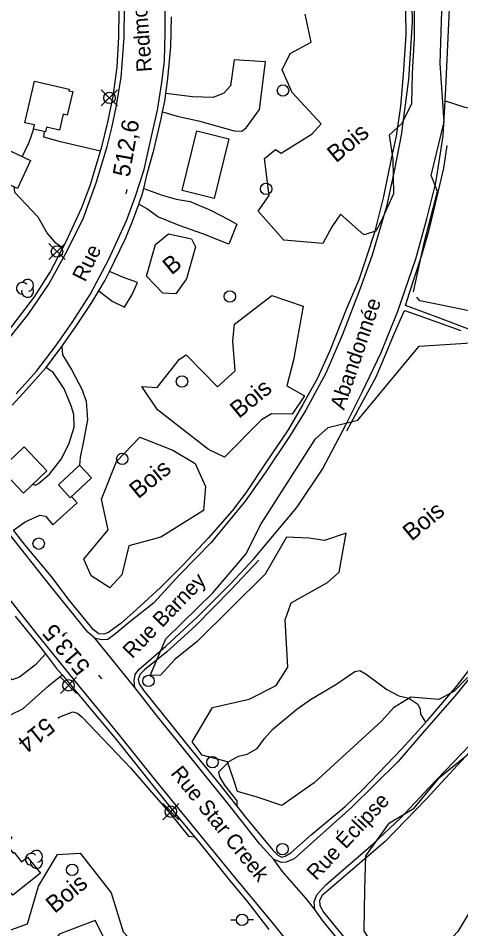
# Model space of a CAD drawing. Extents: x 347059 to 352153, y 6073752 to 6078601.
# Drawn here: x 348965.3 to 349081.5, y 6074348.3 to 6074587 of the extents above; entities that cross this region are included whole.
import ezdxf

# ---------------------------------------------------------------- set-up
doc = ezdxf.new("R2010")
doc.units = 0
for name, color, linetype in [('Level 19', 7, 'Continuous'), ('Level 2', 7, 'Continuous'), ('Level 21', 7, 'Continuous'), ('Level 22', 7, 'Continuous'), ('Level 3', 7, 'Continuous'), ('Level 31', 7, 'Continuous'), ('Level 36', 7, 'Continuous'), ('Level 44', 7, 'Continuous')]:
    doc.layers.add(name, color=color, linetype=linetype)

msp = doc.modelspace()

# ---------------------------------------------------------------- linework, layer by layer
at = {"layer": 'Level 19'}
for points in [[(349003.22, 6074562.4), (349007.03, 6074561.31), (349012.63, 6074560.12), (349022, 6074557.46), (349024.04, 6074557.36), (349025.14, 6074558.21), (349028.67, 6074563.07), (349030.21, 6074575.55), (349022.03, 6074576.05), (349021.08, 6074569.28), (349019.31, 6074567.34), (349016.47, 6074566.23), (349011.07, 6074566.38), (349004.09, 6074567.23)], [(348969.38, 6074557.93), (348968.1, 6074554.43), (348966.36, 6074550.76)], [(348986.97, 6074552.12), (348976.44, 6074554.59), (348972.03, 6074555.8), (348972.21, 6074557.28)], [(348964.19, 6074542.84), (348964.34, 6074541.38), (348970.45, 6074534.96), (348973.02, 6074530.48), (348974.94, 6074528.24), (348977.01, 6074526.78)], [(348998.29, 6074542.38), (349003.15, 6074540.64), (349006.82, 6074539.51), (349010.5, 6074538.9), (349015.8, 6074536.7), (349020.66, 6074534.15), (349022.73, 6074533.03), (349020.6, 6074527.76), (349013.83, 6074530.44), (349007.62, 6074532.62), (349001.96, 6074534.95), (348999.26, 6074536.91), (348996.97, 6074538.22)], [(348986.52, 6074515.53), (348990.03, 6074512.82), (348993.27, 6074511.24), (348995.28, 6074514.52), (348996.61, 6074517.72), (348992.93, 6074519.01), (348989.29, 6074520.62)], [(348976.76, 6074500.93), (348976.97, 6074498.76), (348979.42, 6074494.7), (348982.02, 6074489.73), (348983.17, 6074486.62), (348983.54, 6074481.73), (348982.3, 6074475.26), (348981.63, 6074471.91), (348981.43, 6074469.81)], [(348969.2, 6074464.81), (348969.88, 6074464.6), (348970.67, 6074465), (348973.58, 6074467.45), (348976.68, 6074471.49), (348978.71, 6074475.54), (348979.99, 6074479.78), (348979.93, 6074483.12), (348979.28, 6074485.36), (348977.4, 6074489.81), (348974.6, 6074494.02), (348972.71, 6074495.41)], [(348964.08, 6074452.74), (348967.17, 6074454.97), (348970.99, 6074456.67), (348972.52, 6074456.45), (348974.39, 6074454.18), (348980.78, 6074459.93), (348979.33, 6074461.6)], [(348972.51, 6074420.37), (348969.88, 6074417.48), (348965.68, 6074414.25), (348963.73, 6074413.55), (348963.02, 6074413.96)], [(348961.4, 6074406.61), (348963.32, 6074404.38), (348966.55, 6074405.98), (348973.24, 6074411.9), (348976.87, 6074414.81)]]:
    msp.add_lwpolyline(points, dxfattribs=at)
at = {"layer": 'Level 2'}
for points in [[(349022.61, 6074380.55), (349022.79, 6074380.7), (349022.8, 6074381.79), (349019.59, 6074385.93), (349018.21, 6074388.14), (349018, 6074389.46), (349020.8, 6074392.18), (349023.15, 6074393.55), (349025.44, 6074394.05), (349028.08, 6074395.54), (349030, 6074398.17), (349032.28, 6074400.71), (349038.44, 6074405.81), (349042.03, 6074408.41), (349048.68, 6074412.32), (349053.63, 6074415.69), (349054.97, 6074416.03), (349056.64, 6074415.05), (349062.04, 6074411.05), (349065.2, 6074409.31), (349067.85, 6074408.77), (349070.21, 6074407.16), (349070.78, 6074405.89), (349070.91, 6074404.5), (349072.21, 6074402.44), (349072.3, 6074402.35)], [(348975.72, 6074403.5), (348976.28, 6074403.83), (348979.64, 6074405.13), (348980.86, 6074404.83), (348982.03, 6074403.8), (348985.84, 6074399.91), (348994.8, 6074390.44), (349000.95, 6074383.41), (349005.34, 6074378.39), (349010.03, 6074372.55), (349011.53, 6074372.34), (349011.59, 6074372.37)]]:
    msp.add_lwpolyline(points, dxfattribs=at)
at = {"layer": 'Level 21'}
for points in [[(349068.44, 6074599.23), (349068.69, 6074585.99), (349067.76, 6074570.92), (349065.81, 6074556.36), (349064.09, 6074547.36), (349062.02, 6074537.62), (349058.21, 6074524.83), (349055.09, 6074516.17), (349050.45, 6074504.11), (349046.02, 6074493.97), (349040.8, 6074484.23), (349036.52, 6074477.31), (349030.11, 6074467.78), (349024.92, 6074460.4), (349016, 6074449.58), (349007.7, 6074441.09), (349000.83, 6074433.65), (348994.6, 6074428.71), (348990.99, 6074425.67), (348988.85, 6074424.1), (348987.26, 6074424.04), (348985.56, 6074424.36)], [(349142.78, 6074597.96), (349143.48, 6074576.36), (349141.35, 6074557.15), (349140.24, 6074548.86), (349139.97, 6074546.86), (349136.5, 6074527.29), (349131.49, 6074507.33), (349126.69, 6074493.96), (349120.45, 6074478.25), (349113.96, 6074463.31), (349106.85, 6074450.11), (349098.06, 6074433.99), (349087.81, 6074418.99), (349080.39, 6074409.81), (349071.32, 6074399.48), (349064.99, 6074392.05), (349052.85, 6074380.19), (349042.01, 6074370.46), (349037.76, 6074366.58), (349035.61, 6074365.75), (349034.47, 6074365.69), (349032.4, 6074366.44)], [(348964.81, 6074488.54), (348970.15, 6074494.47), (348975.2, 6074501.13), (348979.46, 6074507.2), (348984.24, 6074514.55), (348989.08, 6074523.83), (348993.88, 6074534.13), (348996.09, 6074540.3), (348998.41, 6074547.32), (349000.3, 6074556.01), (349001.91, 6074562.89), (349003.06, 6074570.14), (349003.75, 6074575.79), (349003.92, 6074583.12), (349003.9, 6074591.96)], [(348995.92, 6074411.54), (348995.75, 6074413.28), (348996.02, 6074414.94), (348996.95, 6074416.25), (349004.1, 6074422.34), (349012.37, 6074430.05), (349021.05, 6074438.71), (349027.19, 6074445.3), (349038.46, 6074458.7), (349045.2, 6074468.81), (349051.27, 6074480.4), (349055.7, 6074489.11), (349060.59, 6074499.33), (349064.93, 6074510.22), (349069.67, 6074523.94), (349072.54, 6074534.35), (349074.96, 6074543.85), (349076.88, 6074556.12), (349077.4, 6074565.29), (349077.58, 6074568.57), (349078.61, 6074591.34)], [(348901.64, 6074527.15), (348907.61, 6074519.64), (348913.61, 6074512.37), (348919.38, 6074505.21), (348927.64, 6074495.02), (348935.86, 6074484.87), (348938.15, 6074482.73), (348939.46, 6074482.24), (348941.17, 6074482.25), (348943.44, 6074483.4), (348951.78, 6074490.5), (348958.73, 6074497.93), (348967.96, 6074509.31), (348973.41, 6074517.3), (348978.29, 6074526.16), (348982.44, 6074534.64), (348985.78, 6074543.79), (348988.69, 6074553.35), (348989.89, 6074558.29), (348991.04, 6074563.65), (348992.32, 6074571.46), (348993.13, 6074581.9), (348993.24, 6074589.95)], [(349028.7, 6074370.47), (349020.8, 6074380.58), (349011.95, 6074391.48), (349001.57, 6074404.33), (348995.92, 6074411.54), (348985.56, 6074424.36), (348983.64, 6074426.06), (348973.6, 6074438.4), (348962.7, 6074452.15)], [(348957.79, 6074441.16), (348970.27, 6074425.51), (348981.11, 6074412.11), (348991.48, 6074399.46), (349000.9, 6074387.69), (349011.01, 6074375.36), (349022.02, 6074361.93), (349032.23, 6074349.57), (349041.28, 6074338.34)], [(349043.19, 6074353.37), (349042.97, 6074355.36), (349043.67, 6074357.22), (349046.09, 6074359.79), (349058.49, 6074370.52), (349065.74, 6074377.37), (349073.2, 6074385.3), (349083.72, 6074396.33)], [(349083.25, 6074307.72), (349080.95, 6074307.81), (349079.43, 6074308.47), (349077.22, 6074310.88), (349067.44, 6074322.9), (349057.43, 6074335.48), (349045.28, 6074350.39), (349043.19, 6074353.37), (349040.82, 6074356.33), (349034.71, 6074363.28), (349032.4, 6074366.44), (349028.7, 6074370.47)]]:
    msp.add_lwpolyline(points, dxfattribs=at)
at = {"layer": 'Level 22'}
for points in [[(348962.31, 6074504.3), (348969.59, 6074513.97), (348973.76, 6074520.42), (348977.01, 6074526.78), (348977.97, 6074528.65), (348982.06, 6074537.38), (348984.2, 6074543.1), (348986.97, 6074552.12), (348987.21, 6074552.89), (348988.85, 6074559.73), (348990.25, 6074566.42), (348991.31, 6074574.13), (348991.75, 6074582.14), (348991.87, 6074588.83)], [(349066.96, 6074589.02), (349067.06, 6074582.61), (349066.37, 6074572.2), (349065.62, 6074563.94), (349064.48, 6074556.04), (349063.31, 6074550.52), (349061.16, 6074540.25), (349058.87, 6074530.85), (349056.72, 6074524.44), (349054.69, 6074518.43), (349051.44, 6074510.64), (349047.11, 6074499.75), (349043.88, 6074492.66), (349040.05, 6074485.75), (349036.16, 6074479.09), (349030.38, 6074470.61), (349025.05, 6074462.58), (349021.52, 6074457.81), (349015.31, 6074450.77), (349008.6, 6074443.69), (349002.65, 6074437.78), (348996.34, 6074431.95), (348992.3, 6074428.33), (348990.73, 6074427.2), (348988.99, 6074425.96), (348987.77, 6074425.54), (348986.47, 6074425.58), (348985.14, 6074426.64), (348978.79, 6074434.33), (348973.99, 6074440.69), (348967.16, 6074448.88), (348964.08, 6074452.74)], [(348963.79, 6074485.56), (348967.5, 6074489.67), (348972.71, 6074495.41), (348976.76, 6074500.93), (348980.3, 6074505.87), (348984.69, 6074512.43), (348986.52, 6074515.53), (348988.16, 6074518.29), (348989.29, 6074520.62), (348993.47, 6074529.25), (348995.23, 6074533.53), (348996.03, 6074535.64), (348996.97, 6074538.22), (348997.9, 6074540.76), (348998.29, 6074542.38), (348999.22, 6074546.19), (349000.9, 6074552.36), (349002.84, 6074560.64), (349003.22, 6074562.4), (349003.85, 6074565.27), (349004.09, 6074567.23), (349004.6, 6074571.2), (349005.35, 6074579.47), (349005.57, 6074587.38)], [(349077.4, 6074565.29), (349082.5, 6074563.69), (349091.15, 6074561.92), (349099.4, 6074560.26), (349107.02, 6074558.36), (349117.07, 6074555.89), (349124.84, 6074553.45), (349136.17, 6074550.09), (349140.24, 6074548.86)], [(349127.16, 6074498.29), (349124.07, 6074490.5), (349116.23, 6074493.92), (349109.94, 6074496.38), (349101.72, 6074499.18), (349094.24, 6074501.55), (349085.12, 6074504.88), (349075.05, 6074508.7), (349066.96, 6074511.69), (349068.02, 6074515), (349071.19, 6074524.6), (349073.06, 6074531.16), (349074.5, 6074536.89), (349077.03, 6074547.7), (349077.91, 6074553.66)], [(349081.57, 6074505.06), (349069.34, 6074509.4), (349066.88, 6074510.27), (349066.5, 6074510.1), (349064.03, 6074504.33), (349060.69, 6074496.39), (349059.16, 6074492.92), (349054.92, 6074485.06), (349051.47, 6074478.69)], [(349028.49, 6074444.91), (349021.19, 6074437.2), (349011.83, 6074427.74), (349004.37, 6074420.86), (348998.49, 6074416.13), (348997.32, 6074415.01), (348996.84, 6074413.7), (348997.06, 6074412.53), (348998.35, 6074410.6), (349003.11, 6074404.75), (349009.31, 6074396.96), (349018.11, 6074386.31), (349024.99, 6074377.51), (349032.13, 6074368.87), (349033.47, 6074367.6), (349034.52, 6074367.05), (349035.36, 6074367.3), (349036.9, 6074368.15), (349042.24, 6074372.87), (349051.13, 6074380.35), (349055.8, 6074384.81), (349066.04, 6074395.45), (349072.68, 6074402.76), (349080.34, 6074411.83), (349087.57, 6074421.23)], [(348964.56, 6074430.23), (348971.3, 6074421.97), (348972.51, 6074420.37), (348975.41, 6074416.54), (348976.87, 6074414.81), (348984.74, 6074405.43), (348990.69, 6074398.31), (349001.4, 6074384.99), (349007.31, 6074377.55), (349013.32, 6074370.28), (349020.32, 6074361.52), (349025.53, 6074355.31), (349031.09, 6074348.13)], [(349085.74, 6074396.76), (349072.35, 6074382.27), (349061.59, 6074371.19), (349056.17, 6074366.55), (349046.92, 6074358.62), (349045.11, 6074357.02), (349044.37, 6074355.65), (349044.46, 6074354.37), (349045.44, 6074352.64), (349046.94, 6074350.83), (349053.26, 6074343.08), (349059.14, 6074335.5), (349067.09, 6074325.69), (349073.99, 6074317.33), (349079.94, 6074310.12), (349081.19, 6074309.15), (349082.68, 6074309.05)]]:
    msp.add_lwpolyline(points, dxfattribs=at)
at = {"layer": 'Level 3'}
for p, q in [((348993.71, 6074540.92), (348993.92, 6074542.1)), ((348987.25, 6074413.82), (348986.48, 6074414.74))]:
    msp.add_line(p, q, dxfattribs=at)
at = {"layer": 'Level 31'}
for points in [[(348977.11, 6074561.82), (348976.14, 6074557.61), (348972.78, 6074558.38), (348972.51, 6074557.21), (348969.38, 6074557.93), (348969.63, 6074559), (348967.11, 6074559.58), (348969.62, 6074570.45), (348978.7, 6074568.35), (348978.61, 6074567.98), (348979.66, 6074567.74), (348978.23, 6074561.56), (348977.11, 6074561.82)], [(349020.65, 6074555.34), (349016.79, 6074539.76), (349008.37, 6074541.85), (349012.23, 6074557.43), (349020.65, 6074555.34)], [(348954.57, 6074547.33), (348958, 6074554.67), (348968.6, 6074549.71), (348965.17, 6074542.38), (348954.57, 6074547.33)], [(348972.85, 6074468.29), (348966.73, 6074462.47), (348960.75, 6074468.75), (348966.87, 6074474.58), (348972.85, 6074468.29)], [(348975.88, 6074464.62), (348981.43, 6074469.81), (348984.54, 6074466.49), (348978.99, 6074461.29), (348975.88, 6074464.62)], [(348947.86, 6074370.36), (348958.36, 6074378.74), (348963.7, 6074372.05), (348961.97, 6074370.68), (348964.01, 6074368.12), (348964.25, 6074368.3), (348966.24, 6074365.8), (348967.81, 6074367.05), (348971.15, 6074362.87), (348963.89, 6074357.06), (348960.91, 6074360.79), (348959.1, 6074359.34), (348955.27, 6074364.13), (348953.78, 6074362.95), (348947.86, 6074370.36)]]:
    msp.add_lwpolyline(points, dxfattribs=at)
at = {"layer": 'Level 36'}
for p, q in [((348991.38, 6074563.98), (348987.15, 6074568.21)), ((348987.15, 6074563.98), (348991.38, 6074568.21)), ((348977.64, 6074523.69), (348973.41, 6074527.92)), ((348973.41, 6074523.69), (348977.64, 6074527.92)), ((348980.67, 6074409.98), (348976.44, 6074414.21)), ((348976.44, 6074409.98), (348980.67, 6074414.21)), ((349007.49, 6074376.87), (349003.26, 6074381.1)), ((349003.26, 6074376.87), (349007.49, 6074381.1)), ((349021.1, 6074350.6), (349022.6, 6074350.6)), ((349027.1, 6074350.6), (349025.6, 6074350.6))]:
    msp.add_line(p, q, dxfattribs=at)
for centre in [(349034.81, 6074568.01), (348989.27, 6074566.1), (349030.39, 6074542.23), (348975.53, 6074525.81), (349020.86, 6074514.05), (349008.32, 6074491.74), (348992.65, 6074471.46), (348970.72, 6074449.25), (348999.54, 6074413.25), (348978.56, 6074412.1), (349016.31, 6074391.94), (349005.38, 6074378.99), (349034.68, 6074369.14), (348979.49, 6074363.71), (349024.09, 6074350.6)]:
    msp.add_circle(centre, 1.5, dxfattribs=at)
at = {"layer": 'Level 44'}
for points in [[(349146.43, 6074595.73), (349145.18, 6074574.93), (349144.74, 6074562.59), (349141.87, 6074549.95), (349140.3, 6074543.34), (349138.97, 6074529.73), (349138.75, 6074524.42), (349134.95, 6074521.07), (349131.85, 6074504.31), (349126.89, 6074488.7), (349125.08, 6074491.16), (349123.57, 6074495.54), (349118.73, 6074498.25), (349111.95, 6074501.31), (349106.16, 6074503.28), (349099.49, 6074506.82), (349090.85, 6074508.75), (349075.56, 6074511.93), (349070.77, 6074512.86), (349069.92, 6074513.89)], [(349069.11, 6074515.22), (349071.93, 6074528.46), (349075.36, 6074541.6), (349073.67, 6074545.77), (349077.11, 6074559.81), (349076.03, 6074575.11), (349076.56, 6074591.59)], [(349056.03, 6074530.19), (349049.95, 6074535.63), (349047.62, 6074532.31), (349045.28, 6074527.92), (349035.04, 6074528.81), (349028.33, 6074536.44), (349031.22, 6074540.53), (349030, 6074550.23), (349032.82, 6074552.6), (349034.38, 6074551.65), (349042.51, 6074556.68), (349044.86, 6074559.27), (349037.21, 6074567.48), (349034.61, 6074573.44), (349036.7, 6074577.77), (349042.2, 6074580.74), (349040.62, 6074588.02)], [(349069.21, 6074590.28), (349069.27, 6074585.68), (349069.23, 6074581.86), (349068.72, 6074572.6), (349068.5, 6074564.5), (349066.04, 6074559.38), (349062.72, 6074556.31), (349063.65, 6074550), (349063.85, 6074540.96), (349060.52, 6074533.63), (349059.16, 6074531.12), (349056.03, 6074530.19)], [(349011.82, 6074527.07), (349009.54, 6074518.67), (349006.67, 6074514.74), (349003.26, 6074514.89), (348999.02, 6074519.32), (349001.39, 6074527.65), (349004.74, 6074530.47), (349010.85, 6074529.12), (349011.82, 6074527.07)], [(349029.14, 6074481.68), (349019.46, 6074471.88), (349015.25, 6074473.91), (349001.87, 6074484.35), (348997.78, 6074490.4), (349001.83, 6074490.2), (349007.64, 6074497.64), (349009.45, 6074498.71), (349017.65, 6074490.39), (349022.26, 6074494.57), (349021.62, 6074502.32), (349022.09, 6074506.79), (349031.9, 6074514.29), (349040.09, 6074511.53), (349037.56, 6074497.34), (349035.84, 6074490.62), (349040.44, 6074488.01), (349037.25, 6074483.22), (349031.79, 6074483.3), (349029.14, 6074481.68)], [(349060.78, 6074402.79), (349043.04, 6074386.52), (349034.54, 6074380.56), (349028.08, 6074382.79), (349022.85, 6074384.25), (349021.9, 6074387.21), (349020.3, 6074392.03), (349013.63, 6074393.79), (349011.02, 6074397.31), (349016.31, 6074406.27), (349025.95, 6074408.51), (349033.02, 6074412.05), (349036.06, 6074416.87), (349035.4, 6074429.24), (349036.94, 6074433.7), (349046.54, 6074439.07), (349049.55, 6074441.75), (349051.38, 6074452.02), (349045.67, 6074450.07), (349041.58, 6074450.7), (349035.74, 6074450.9), (349030.14, 6074441.22), (349012.27, 6074423.62), (349006.56, 6074418.97), (349002.68, 6074414.8), (348999.98, 6074414.64), (349004.11, 6074424.29), (349016.43, 6074436.31), (349025.08, 6074446.45), (349029.07, 6074454.47), (349043.37, 6074476.74), (349046.64, 6074479.65), (349054.5, 6074481.59), (349070.57, 6074500.98), (349086.91, 6074502.04)], [(349014.46, 6074464.21), (349013.97, 6074457.93), (349002.76, 6074450.9), (348994.33, 6074448.63), (348992.51, 6074441.07), (348989.35, 6074437.66), (348984.51, 6074440.82), (348982.54, 6074445.19), (348988.93, 6074452.82), (348987.22, 6074460.87), (348991.13, 6074470.79), (348997.24, 6074477.14), (349005.89, 6074473.71), (349011.76, 6074470.21), (349014.46, 6074464.21)], [(349083.23, 6074414.17), (349079.69, 6074410.49), (349075.68, 6074408.37), (349068.34, 6074408.96), (349063.78, 6074406.17), (349060.78, 6074402.79)], [(349085.17, 6074354.98), (349080.68, 6074347.6), (349071.12, 6074337.29), (349061.19, 6074339.45), (349056.11, 6074347.77), (349056.28, 6074358.57), (349056.6, 6074367.4), (349062.75, 6074376.02), (349069.27, 6074379.86), (349075.95, 6074388.03), (349084.89, 6074395.25)], [(348985.54, 6074350.43), (348976.13, 6074346.86), (348969.5, 6074337.23), (348962.32, 6074334.94), (348957.26, 6074342.68), (348958.23, 6074346.19), (348967.78, 6074349.58), (348970.63, 6074359.48), (348975.68, 6074367.78), (348981.64, 6074368.14), (348989.7, 6074357.67), (348992.91, 6074347.48), (349001.18, 6074338.54), (348995.15, 6074337.37), (348987.75, 6074346.14), (348985.54, 6074350.43)]]:
    msp.add_lwpolyline(points, dxfattribs=at)
for centre, start, end in [((348966.45, 6074516.17), 44.1154, 269.804), ((348967.8, 6074516.95), 282.2692, 149.7263), ((348967.8, 6074515.38), 166.9369, 29.6212), ((348970.13, 6074367.27), 282.2692, 149.7263), ((348968.78, 6074366.49), 44.1154, 269.804), ((348970.13, 6074365.7), 166.9369, 29.6212)]:
    msp.add_arc(centre, 1.57, start, end, dxfattribs=at)

# ---------------------------------------------------------------- texts
at = {"layer": 'Level 2'}
msp.add_text('514', height=4.5, rotation=219.0718, dxfattribs=at).set_placement((348972.57, 6074403.94))
at = {"layer": 'Level 21'}
for s, rotation, p in [('Redmond', 94.4496, (349000.46, 6074573.03)), ('Rue', 63.5648, (348982.91, 6074517.63)), ('Abandonnée', 71.1719, (349050.83, 6074484.08)), ('Rue Barney', 46.0222, (348995.25, 6074418.9)), ('Rue Star Creek', 309.0067, (349005.16, 6074388.96)), ('Rue Éclipse', 46.9664, (349043.54, 6074360.75))]:
    msp.add_text(s, height=4, rotation=rotation, dxfattribs=at).set_placement(p)
at = {"layer": 'Level 3'}
for s, rotation, p in [('512,6', 79.9438, (348994.52, 6074545.17)), ('513,5', 130.2459, (348984.5, 6074417.15))]:
    msp.add_text(s, height=4.5, rotation=rotation, dxfattribs=at).set_placement(p)
at = {"layer": 'Level 44'}
for s, p in [('Bois', (349048.73, 6074548.91)), ('B', (349005.57, 6074519.5)), ('Bois', (349023.26, 6074481.89)), ('Bois', (348996.82, 6074460.81)), ('Bois', (349068.57, 6074449.74)), ('Bois', (348974.91, 6074352.14))]:
    msp.add_text(s, height=4.5, rotation=39.568, dxfattribs=at).set_placement(p)

doc.saveas('drawing.dxf')
